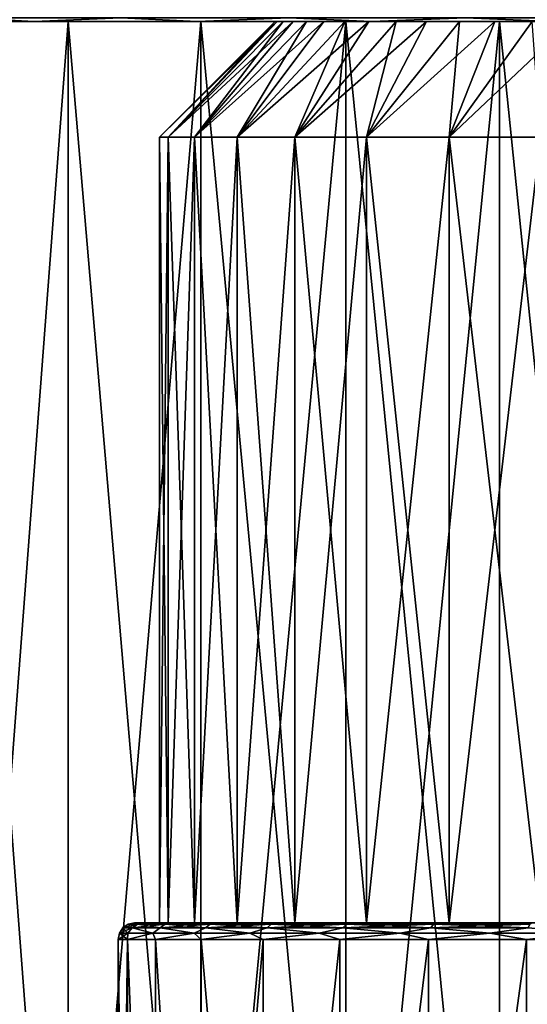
# Model space of a CAD drawing. Header units: metres. Extents: x -109 to 109, y -63 to 140.
# Tile 466 of 480: x 68 to 74, y 117 to 129. Entities that reach past the tile are written whole.
import ezdxf

# ---------------------------------------------------------------- set-up
doc = ezdxf.new("R2010")
doc.units = ezdxf.units.M
doc.layers.add('solid_502308_SW0001', color=7, linetype='CONTINUOUS')

msp = doc.modelspace()

# ---------------------------------------------------------------- linework, layer by layer
at = {"layer": 'solid_502308_SW0001'}
for points in [[(68.394722, 129.300003, 10.163874), (64.596573, 129.300003, 10.309952), (63.250141, 129.300003, 8.510441)], [(66.970291, 129.300003, 8.842209), (68.394722, 129.300003, 10.163874), (63.250141, 129.300003, 8.510441)], [(70.000084, 129.300003, -11.258366), (64.596512, 129.300003, -10.309878), (66.185448, 129.300003, -11.899437)], [(68.394722, 129.300003, -10.163874), (66.970291, 129.300003, -8.842209), (64.596512, 129.300003, -10.309878)], [(70.000084, 129.300003, -11.258366), (68.394722, 129.300003, -10.163874), (64.596512, 129.300003, -10.309878)], [(70.000084, 129.300003, 11.258366), (66.185516, 129.300003, 11.899501), (64.596573, 129.300003, 10.309952)], [(68.394722, 129.300003, 10.163874), (70.000084, 129.300003, 11.258366), (64.596573, 129.300003, 10.309952)], [(67.138283, 129.342545, -13.262532), (67.984421, 129.300003, -13.246556), (66.185448, 129.300003, -11.899437)], [(71.750557, 129.300003, -12.10134), (66.185448, 129.300003, -11.899437), (67.984421, 129.300003, -13.246556)], [(71.750557, 129.300003, -12.10134), (70.000084, 129.300003, -11.258366), (66.185448, 129.300003, -11.899437)], [(67.138283, 129.342545, 13.262532), (66.185516, 129.300003, 11.899501), (67.984497, 129.300003, 13.24661)], [(75.528427, 129.300003, 12.963641), (67.984497, 129.300003, 13.24661), (66.185516, 129.300003, 11.899501)], [(73.607124, 129.300003, 12.674029), (75.528427, 129.300003, 12.963641), (66.185516, 129.300003, 11.899501)], [(71.750557, 129.300003, 12.10134), (73.607124, 129.300003, 12.674029), (66.185516, 129.300003, 11.899501)], [(70.000084, 129.300003, 11.258366), (71.750557, 129.300003, 12.10134), (66.185516, 129.300003, 11.899501)], [(68.394722, 129.300003, -10.163874), (66.970337, 110.5, -8.842258), (66.970291, 129.300003, -8.842209)], [(66.970291, 129.300003, 8.842209), (66.970337, 110.5, 8.842258), (68.394638, 110.5, 10.163816)], [(66.970291, 129.300003, 8.842209), (68.394638, 110.5, 10.163816), (68.394722, 129.300003, 10.163874)], [(68.394722, 129.300003, -10.163874), (68.394638, 110.5, -10.163816), (66.970337, 110.5, -8.842258)], [(67.138283, 129.342545, -13.262532), (69.031395, 129.342545, -14.413757), (67.984421, 129.300003, -13.246556)], [(69.031395, 129.342545, 14.413757), (67.138283, 129.342545, 13.262532), (67.984497, 129.300003, 13.24661)], [(69.031395, 129.342545, -14.413757), (69.956688, 129.300003, -14.323803), (67.984421, 129.300003, -13.246556)], [(67.984421, 129.300003, -13.246556), (69.956688, 129.300003, -14.323803), (85.015503, 129.300003, -13.24661)], [(77.471573, 129.300003, -12.963641), (67.984421, 129.300003, -13.246556), (85.015503, 129.300003, -13.24661)], [(73.607124, 129.300003, -12.674029), (71.750557, 129.300003, -12.10134), (67.984421, 129.300003, -13.246556)], [(75.528427, 129.300003, -12.963641), (73.607124, 129.300003, -12.674029), (67.984421, 129.300003, -13.246556)], [(77.471573, 129.300003, -12.963641), (75.528427, 129.300003, -12.963641), (67.984421, 129.300003, -13.246556)], [(69.031395, 129.342545, 14.413757), (67.984497, 129.300003, 13.24661), (69.956779, 129.300003, 14.323844)], [(83.043312, 129.300003, 14.323803), (69.956779, 129.300003, 14.323844), (67.984497, 129.300003, 13.24661)], [(85.015579, 129.300003, 13.246556), (83.043312, 129.300003, 14.323803), (67.984497, 129.300003, 13.24661)], [(75.528427, 129.300003, 12.963641), (85.015579, 129.300003, 13.246556), (67.984497, 129.300003, 13.24661)], [(70.000084, 129.300003, -11.258366), (70.000008, 110.5, -11.258335), (68.394638, 110.5, -10.163816)], [(70.000084, 129.300003, -11.258366), (68.394638, 110.5, -10.163816), (68.394722, 129.300003, -10.163874)], [(68.394722, 129.300003, 10.163874), (68.394638, 110.5, 10.163816), (70.000008, 110.5, 11.258335)], [(68.394722, 129.300003, 10.163874), (70.000008, 110.5, 11.258335), (70.000084, 129.300003, 11.258366)], [(69.031395, 129.342545, -14.413757), (71.063629, 129.342545, -15.296482), (69.956688, 129.300003, -14.323803)], [(71.063629, 129.342545, 15.296482), (69.031395, 129.342545, 14.413757), (69.956779, 129.300003, 14.323844)], [(70.923897, 129.300003, 0.516787), (69.606346, 127.900002, 1.215537), (69.5, 127.900002)], [(70.900002, 129.300003), (69.5, 127.900002), (69.606346, 127.900002, -1.215537)], [(70.900002, 129.300003), (70.923897, 129.300003, 0.516787), (69.5, 127.900002)], [(71.113808, 129.300003, 1.532596), (69.92215, 127.900002, 2.394141), (69.606346, 127.900002, 1.215537)], [(70.995369, 129.300003, 1.029086), (71.113808, 129.300003, 1.532596), (69.606346, 127.900002, 1.215537)], [(70.923897, 129.300003, 0.516787), (70.995369, 129.300003, 1.029086), (69.606346, 127.900002, 1.215537)], [(70.995369, 129.300003, -1.029086), (69.606346, 127.900002, -1.215537), (69.92215, 127.900002, -2.394141)], [(70.923897, 129.300003, -0.516787), (70.900002, 129.300003), (69.606346, 127.900002, -1.215537)], [(70.995369, 129.300003, -1.029086), (70.923897, 129.300003, -0.516787), (69.606346, 127.900002, -1.215537)], [(71.487114, 129.300003, 2.496154), (70.43782, 127.900002, 3.5), (69.92215, 127.900002, 2.394141)], [(71.278191, 129.300003, 2.02301), (71.487114, 129.300003, 2.496154), (69.92215, 127.900002, 2.394141)], [(71.113808, 129.300003, 1.532596), (71.278191, 129.300003, 2.02301), (69.92215, 127.900002, 2.394141)], [(71.278191, 129.300003, -2.02301), (69.92215, 127.900002, -2.394141), (70.43782, 127.900002, -3.5)], [(71.113808, 129.300003, -1.532596), (70.995369, 129.300003, -1.029086), (69.92215, 127.900002, -2.394141)], [(71.278191, 129.300003, -2.02301), (71.113808, 129.300003, -1.532596), (69.92215, 127.900002, -2.394141)], [(71.063629, 129.342545, -15.296482), (72.06221, 129.300003, -15.109344), (69.956688, 129.300003, -14.323803)], [(69.956688, 129.300003, -14.323803), (83.043221, 129.300003, -14.323844), (85.015503, 129.300003, -13.24661)], [(69.956688, 129.300003, -14.323803), (72.06221, 129.300003, -15.109344), (83.043221, 129.300003, -14.323844)], [(71.063629, 129.342545, 15.296482), (69.956779, 129.300003, 14.323844), (72.062302, 129.300003, 15.109372)], [(80.93779, 129.300003, 15.109344), (72.062302, 129.300003, 15.109372), (69.956779, 129.300003, 14.323844)], [(83.043312, 129.300003, 14.323803), (80.93779, 129.300003, 15.109344), (69.956779, 129.300003, 14.323844)], [(71.750557, 129.300003, -12.10134), (71.750572, 110.5, -12.101361), (70.000008, 110.5, -11.258335)], [(71.750557, 129.300003, -12.10134), (70.000008, 110.5, -11.258335), (70.000084, 129.300003, -11.258366)], [(70.000084, 129.300003, 11.258366), (70.000008, 110.5, 11.258335), (71.750572, 110.5, 12.101361)], [(70.000084, 129.300003, 11.258366), (71.750572, 110.5, 12.101361), (71.750557, 129.300003, 12.10134)], [(72.031082, 129.300003, 3.374703), (71.137688, 127.900002, 4.499513), (70.43782, 127.900002, 3.5)], [(71.738785, 129.300003, 2.948001), (72.031082, 129.300003, 3.374703), (70.43782, 127.900002, 3.5)], [(71.487114, 129.300003, 2.496154), (71.738785, 129.300003, 2.948001), (70.43782, 127.900002, 3.5)], [(71.738785, 129.300003, -2.948001), (70.43782, 127.900002, -3.5), (71.137688, 127.900002, -4.499513)], [(71.487114, 129.300003, -2.496154), (71.278191, 129.300003, -2.02301), (70.43782, 127.900002, -3.5)], [(71.738785, 129.300003, -2.948001), (71.487114, 129.300003, -2.496154), (70.43782, 127.900002, -3.5)], [(70.900002, 129.300003), (82.099998, 129.300003), (82.076103, 129.300003, 0.516787)], [(70.923897, 129.300003, -0.516787), (82.099998, 129.300003), (70.900002, 129.300003)], [(70.900002, 129.300003), (82.076103, 129.300003, 0.516787), (70.923897, 129.300003, 0.516787)], [(82.076103, 129.300003, -0.516787), (82.099998, 129.300003), (70.923897, 129.300003, -0.516787)], [(70.923897, 129.300003, 0.516787), (82.076103, 129.300003, 0.516787), (82.004631, 129.300003, 1.029086)], [(70.923897, 129.300003, 0.516787), (82.004631, 129.300003, 1.029086), (70.995369, 129.300003, 1.029086)], [(82.076103, 129.300003, -0.516787), (70.923897, 129.300003, -0.516787), (70.995369, 129.300003, -1.029086)], [(70.995369, 129.300003, 1.029086), (82.004631, 129.300003, 1.029086), (81.886192, 129.300003, 1.532596)], [(70.995369, 129.300003, 1.029086), (81.886192, 129.300003, 1.532596), (71.113808, 129.300003, 1.532596)], [(82.004631, 129.300003, -1.029086), (70.995369, 129.300003, -1.029086), (71.113808, 129.300003, -1.532596)], [(82.076103, 129.300003, -0.516787), (70.995369, 129.300003, -1.029086), (82.004631, 129.300003, -1.029086)], [(71.063629, 129.342545, -15.296482), (73.197136, 129.342545, -15.894262), (72.06221, 129.300003, -15.109344)], [(73.197136, 129.342545, 15.894262), (71.063629, 129.342545, 15.296482), (72.062302, 129.300003, 15.109372)], [(71.113808, 129.300003, 1.532596), (81.886192, 129.300003, 1.532596), (81.721809, 129.300003, 2.02301)], [(71.113808, 129.300003, 1.532596), (81.721809, 129.300003, 2.02301), (71.278191, 129.300003, 2.02301)], [(81.886192, 129.300003, -1.532596), (71.113808, 129.300003, -1.532596), (71.278191, 129.300003, -2.02301)], [(82.004631, 129.300003, -1.029086), (71.113808, 129.300003, -1.532596), (81.886192, 129.300003, -1.532596)], [(72.727242, 129.300003, 4.138382), (72.000488, 127.900002, 5.362311), (71.137688, 127.900002, 4.499513)], [(72.361504, 129.300003, 3.772628), (72.727242, 129.300003, 4.138382), (71.137688, 127.900002, 4.499513)], [(72.031082, 129.300003, 3.374703), (72.361504, 129.300003, 3.772628), (71.137688, 127.900002, 4.499513)], [(72.361504, 129.300003, -3.772628), (71.137688, 127.900002, -4.499513), (72.000488, 127.900002, -5.362311)], [(72.031082, 129.300003, -3.374703), (71.738785, 129.300003, -2.948001), (71.137688, 127.900002, -4.499513)], [(72.361504, 129.300003, -3.772628), (72.031082, 129.300003, -3.374703), (71.137688, 127.900002, -4.499513)], [(71.278191, 129.300003, 2.02301), (81.721809, 129.300003, 2.02301), (81.512886, 129.300003, 2.496154)], [(71.278191, 129.300003, 2.02301), (81.512886, 129.300003, 2.496154), (71.487114, 129.300003, 2.496154)], [(81.721809, 129.300003, -2.02301), (71.278191, 129.300003, -2.02301), (71.487114, 129.300003, -2.496154)], [(81.886192, 129.300003, -1.532596), (71.278191, 129.300003, -2.02301), (81.721809, 129.300003, -2.02301)], [(71.487114, 129.300003, 2.496154), (81.512886, 129.300003, 2.496154), (81.261215, 129.300003, 2.948001)], [(71.487114, 129.300003, 2.496154), (81.261215, 129.300003, 2.948001), (71.738785, 129.300003, 2.948001)], [(81.512886, 129.300003, -2.496154), (71.487114, 129.300003, -2.496154), (71.738785, 129.300003, -2.948001)], [(81.721809, 129.300003, -2.02301), (71.487114, 129.300003, -2.496154), (81.512886, 129.300003, -2.496154)], [(71.738785, 129.300003, 2.948001), (81.261215, 129.300003, 2.948001), (80.968918, 129.300003, 3.374703)], [(71.738785, 129.300003, 2.948001), (80.968918, 129.300003, 3.374703), (72.031082, 129.300003, 3.374703)], [(81.261215, 129.300003, -2.948001), (71.738785, 129.300003, -2.948001), (72.031082, 129.300003, -3.374703)], [(81.512886, 129.300003, -2.496154), (71.738785, 129.300003, -2.948001), (81.261215, 129.300003, -2.948001)], [(73.607124, 129.300003, -12.674029), (71.750572, 110.5, -12.101361), (71.750557, 129.300003, -12.10134)], [(71.750557, 129.300003, 12.10134), (71.750572, 110.5, 12.101361), (73.607231, 110.5, 12.674064)], [(71.750557, 129.300003, 12.10134), (73.607231, 110.5, 12.674064), (73.607124, 129.300003, 12.674029)], [(73.607124, 129.300003, -12.674029), (73.607231, 110.5, -12.674064), (71.750572, 110.5, -12.101361)], [(73.551956, 129.300003, 4.761202), (73, 127.900002, 6.062178), (72.000488, 127.900002, 5.362311)], [(73.125183, 129.300003, 4.468848), (73.551956, 129.300003, 4.761202), (72.000488, 127.900002, 5.362311)], [(72.727242, 129.300003, 4.138382), (73.125183, 129.300003, 4.468848), (72.000488, 127.900002, 5.362311)], [(73.125183, 129.300003, -4.468848), (72.000488, 127.900002, -5.362311), (73, 127.900002, -6.062178)], [(72.727242, 129.300003, -4.138382), (72.361504, 129.300003, -3.772628), (72.000488, 127.900002, -5.362311)], [(73.125183, 129.300003, -4.468848), (72.727242, 129.300003, -4.138382), (72.000488, 127.900002, -5.362311)], [(72.031082, 129.300003, 3.374703), (80.968918, 129.300003, 3.374703), (80.638496, 129.300003, 3.772628)], [(72.031082, 129.300003, 3.374703), (80.638496, 129.300003, 3.772628), (72.361504, 129.300003, 3.772628)], [(80.968918, 129.300003, -3.374703), (72.031082, 129.300003, -3.374703), (72.361504, 129.300003, -3.772628)], [(81.261215, 129.300003, -2.948001), (72.031082, 129.300003, -3.374703), (80.968918, 129.300003, -3.374703)], [(73.197136, 129.342545, -15.894262), (74.258171, 129.300003, -15.587196), (72.06221, 129.300003, -15.109344)], [(72.06221, 129.300003, -15.109344), (80.937698, 129.300003, -15.109372), (83.043221, 129.300003, -14.323844)], [(72.06221, 129.300003, -15.109344), (74.258171, 129.300003, -15.587196), (80.937698, 129.300003, -15.109372)], [(73.197136, 129.342545, 15.894262), (72.062302, 129.300003, 15.109372), (74.258263, 129.300003, 15.587211)], [(78.741829, 129.300003, 15.587196), (74.258263, 129.300003, 15.587211), (72.062302, 129.300003, 15.109372)], [(80.93779, 129.300003, 15.109344), (78.741829, 129.300003, 15.587196), (72.062302, 129.300003, 15.109372)], [(72.361504, 129.300003, 3.772628), (80.638496, 129.300003, 3.772628), (80.272758, 129.300003, 4.138382)], [(72.361504, 129.300003, 3.772628), (80.272758, 129.300003, 4.138382), (72.727242, 129.300003, 4.138382)], [(80.638496, 129.300003, -3.772628), (72.361504, 129.300003, -3.772628), (72.727242, 129.300003, -4.138382)], [(80.968918, 129.300003, -3.374703), (72.361504, 129.300003, -3.772628), (80.638496, 129.300003, -3.772628)], [(72.727242, 129.300003, 4.138382), (80.272758, 129.300003, 4.138382), (79.874817, 129.300003, 4.468848)], [(72.727242, 129.300003, 4.138382), (79.874817, 129.300003, 4.468848), (73.125183, 129.300003, 4.468848)], [(80.272758, 129.300003, -4.138382), (72.727242, 129.300003, -4.138382), (73.125183, 129.300003, -4.468848)], [(80.638496, 129.300003, -3.772628), (72.727242, 129.300003, -4.138382), (80.272758, 129.300003, -4.138382)], [(74.477127, 129.300003, 5.221872), (74.105858, 127.900002, 6.577848), (73, 127.900002, 6.062178)], [(74.003906, 129.300003, 5.012935), (74.477127, 129.300003, 5.221872), (73, 127.900002, 6.062178)], [(73.551956, 129.300003, 4.761202), (74.003906, 129.300003, 5.012935), (73, 127.900002, 6.062178)], [(74.003906, 129.300003, -5.012935), (73, 127.900002, -6.062178), (74.105858, 127.900002, -6.577848)], [(73.551956, 129.300003, -4.761202), (73.125183, 129.300003, -4.468848), (73, 127.900002, -6.062178)], [(74.003906, 129.300003, -5.012935), (73.551956, 129.300003, -4.761202), (73, 127.900002, -6.062178)], [(73.125183, 129.300003, 4.468848), (79.874817, 129.300003, 4.468848), (79.448044, 129.300003, 4.761202)], [(73.125183, 129.300003, 4.468848), (79.448044, 129.300003, 4.761202), (73.551956, 129.300003, 4.761202)], [(79.874817, 129.300003, -4.468848), (73.125183, 129.300003, -4.468848), (73.551956, 129.300003, -4.761202)], [(80.272758, 129.300003, -4.138382), (73.125183, 129.300003, -4.468848), (79.874817, 129.300003, -4.468848)], [(73.197136, 129.342545, -15.894262), (75.392166, 129.342545, -16.195963), (74.258171, 129.300003, -15.587196)], [(75.392166, 129.342545, 16.195963), (73.197136, 129.342545, 15.894262), (74.258263, 129.300003, 15.587211)], [(73.551956, 129.300003, 4.761202), (79.448044, 129.300003, 4.761202), (78.996094, 129.300003, 5.012935)], [(73.551956, 129.300003, 4.761202), (78.996094, 129.300003, 5.012935), (74.003906, 129.300003, 5.012935)], [(79.448044, 129.300003, -4.761202), (73.551956, 129.300003, -4.761202), (74.003906, 129.300003, -5.012935)], [(79.874817, 129.300003, -4.468848), (73.551956, 129.300003, -4.761202), (79.448044, 129.300003, -4.761202)], [(75.528427, 129.300003, -12.963641), (73.607231, 110.5, -12.674064), (73.607124, 129.300003, -12.674029)], [(73.607124, 129.300003, 12.674029), (73.607231, 110.5, 12.674064), (75.528511, 110.5, 12.96365)], [(73.607124, 129.300003, 12.674029), (75.528511, 110.5, 12.96365), (75.528427, 129.300003, 12.963641)], [(75.528427, 129.300003, -12.963641), (75.528511, 110.5, -12.96365), (73.607231, 110.5, -12.674064)], [(69.5, 118.400002), (69.5, 127.900002), (69.606346, 127.900002, 1.215537)], [(69.606369, 118.400002, 1.21564), (69.5, 118.400002), (69.606346, 127.900002, 1.215537)], [(69.606369, 118.400002, -1.21564), (69.5, 127.900002), (69.5, 118.400002)], [(69.606346, 127.900002, -1.215537), (69.5, 127.900002), (69.606369, 118.400002, -1.21564)], [(69.606369, 118.400002, 1.21564), (69.606346, 127.900002, 1.215537), (69.92215, 127.900002, 2.394141)], [(69.606346, 127.900002, -1.215537), (69.606369, 118.400002, -1.21564), (69.922173, 118.400002, -2.394164)], [(69.92215, 127.900002, -2.394141), (69.606346, 127.900002, -1.215537), (69.922173, 118.400002, -2.394164)], [(69.922173, 118.400002, 2.394164), (69.606369, 118.400002, 1.21564), (69.92215, 127.900002, 2.394141)], [(69.922173, 118.400002, 2.394164), (69.92215, 127.900002, 2.394141), (70.43782, 127.900002, 3.5)], [(69.92215, 127.900002, -2.394141), (69.922173, 118.400002, -2.394164), (70.43779, 118.400002, -3.499923)], [(70.43782, 127.900002, -3.5), (69.92215, 127.900002, -2.394141), (70.43779, 118.400002, -3.499923)], [(70.43779, 118.400002, 3.499923), (69.922173, 118.400002, 2.394164), (70.43782, 127.900002, 3.5)], [(70.43779, 118.400002, 3.499923), (70.43782, 127.900002, 3.5), (71.137688, 127.900002, 4.499513)], [(71.137634, 118.400002, 4.499447), (70.43779, 118.400002, 3.499923), (71.137688, 127.900002, 4.499513)], [(70.43782, 127.900002, -3.5), (70.43779, 118.400002, -3.499923), (71.137634, 118.400002, -4.499447)], [(71.137688, 127.900002, -4.499513), (70.43782, 127.900002, -3.5), (71.137634, 118.400002, -4.499447)], [(71.137634, 118.400002, 4.499447), (71.137688, 127.900002, 4.499513), (72.000488, 127.900002, 5.362311)], [(72.000557, 118.400002, 5.362364), (71.137634, 118.400002, 4.499447), (72.000488, 127.900002, 5.362311)], [(71.137688, 127.900002, -4.499513), (71.137634, 118.400002, -4.499447), (72.000557, 118.400002, -5.362364)], [(72.000488, 127.900002, -5.362311), (71.137688, 127.900002, -4.499513), (72.000557, 118.400002, -5.362364)], [(72.000557, 118.400002, 5.362364), (72.000488, 127.900002, 5.362311), (73, 127.900002, 6.062178)], [(72.000488, 127.900002, -5.362311), (72.000557, 118.400002, -5.362364), (73.000076, 118.400002, -6.062208)], [(73, 127.900002, -6.062178), (72.000488, 127.900002, -5.362311), (73.000076, 118.400002, -6.062208)], [(73.000076, 118.400002, 6.062208), (72.000557, 118.400002, 5.362364), (73, 127.900002, 6.062178)], [(73.000076, 118.400002, 6.062208), (73, 127.900002, 6.062178), (74.105858, 127.900002, 6.577848)], [(73, 127.900002, -6.062178), (73.000076, 118.400002, -6.062208), (74.105835, 118.400002, -6.577824)], [(74.105858, 127.900002, -6.577848), (73, 127.900002, -6.062178), (74.105835, 118.400002, -6.577824)], [(74.105835, 118.400002, 6.577824), (73.000076, 118.400002, 6.062208), (74.105858, 127.900002, 6.577848)], [(69.171577, 118.341362, 1.292199), (69.117249, 118.27639, 1.231964), (69.015167, 118.27639)], [(69.058525, 118.341362, 0), (69.171577, 118.341362, 1.292199), (69.015167, 118.27639)], [(69.117249, 118.27639, -1.231964), (69.058525, 118.341362, 0), (69.015167, 118.27639)], [(69.235527, 118.384773, 1.280922), (69.171577, 118.341362, 1.292199), (69.058525, 118.341362, 0)], [(69.123466, 118.384773), (69.235527, 118.384773, 1.280922), (69.058525, 118.341362, 0)], [(69.171577, 118.341362, -1.292199), (69.123466, 118.384773), (69.058525, 118.341362, 0)], [(69.171577, 118.341362, -1.292199), (69.058525, 118.341362, 0), (69.117249, 118.27639, -1.231964)], [(69.171577, 118.341362, 1.292199), (69.420715, 118.27639, 2.430322), (69.117249, 118.27639, 1.231964)], [(69.171577, 118.341362, -1.292199), (69.117249, 118.27639, -1.231964), (69.420715, 118.27639, -2.430322)], [(69.123466, 118.384773), (69.199997, 118.400002), (69.309738, 118.400002, 1.261003)], [(69.235527, 118.384773, -1.280922), (69.199997, 118.400002), (69.123466, 118.384773)], [(69.123466, 118.384773), (69.309738, 118.400002, 1.261003), (69.235527, 118.384773, 1.280922)], [(69.235527, 118.384773, -1.280922), (69.123466, 118.384773), (69.171577, 118.341362, -1.292199)], [(69.568321, 118.384773, 2.522924), (69.507301, 118.341362, 2.545135), (69.171577, 118.341362, 1.292199)], [(69.235527, 118.384773, 1.280922), (69.568321, 118.384773, 2.522924), (69.171577, 118.341362, 1.292199)], [(69.235527, 118.384773, -1.280922), (69.171577, 118.341362, -1.292199), (69.507301, 118.341362, -2.545135)], [(69.171577, 118.341362, 1.292199), (69.507301, 118.341362, 2.545135), (69.420715, 118.27639, 2.430322)], [(69.507301, 118.341362, -2.545135), (69.171577, 118.341362, -1.292199), (69.420715, 118.27639, -2.430322)], [(69.199997, 118.400002), (69.5, 118.400002), (69.606369, 118.400002, 1.21564)], [(69.309738, 118.400002, -1.260996), (69.5, 118.400002), (69.199997, 118.400002)], [(69.309738, 118.400002, 1.261003), (69.199997, 118.400002), (69.606369, 118.400002, 1.21564)], [(69.235527, 118.384773, -1.280922), (69.309738, 118.400002, -1.260996), (69.199997, 118.400002)], [(69.235527, 118.384773, 1.280922), (69.309738, 118.400002, 1.261003), (69.638412, 118.400002, 2.491644)], [(69.235527, 118.384773, 1.280922), (69.638412, 118.400002, 2.491644), (69.568321, 118.384773, 2.522924)], [(69.235527, 118.384773, -1.280922), (69.638405, 118.400002, -2.491638), (69.309738, 118.400002, -1.260996)], [(69.568321, 118.384773, -2.522924), (69.638405, 118.400002, -2.491638), (69.235527, 118.384773, -1.280922)], [(69.568321, 118.384773, -2.522924), (69.235527, 118.384773, -1.280922), (69.507301, 118.341362, -2.545135)], [(69.606369, 118.400002, -1.21564), (69.5, 118.400002), (69.309738, 118.400002, -1.260996)], [(69.309738, 118.400002, 1.261003), (69.606369, 118.400002, 1.21564), (69.922173, 118.400002, 2.394164)], [(69.638412, 118.400002, 2.491644), (69.309738, 118.400002, 1.261003), (69.922173, 118.400002, 2.394164)], [(69.922173, 118.400002, -2.394164), (69.309738, 118.400002, -1.260996), (69.638405, 118.400002, -2.491638)], [(69.922173, 118.400002, -2.394164), (69.606369, 118.400002, -1.21564), (69.309738, 118.400002, -1.260996)], [(69.507301, 118.341362, 2.545135), (69.917282, 118.27639, 3.562388), (69.420715, 118.27639, 2.430322)], [(69.507301, 118.341362, -2.545135), (69.420715, 118.27639, -2.430322), (69.917282, 118.27639, -3.562388)], [(70.111732, 118.384773, 3.688268), (70.055489, 118.341362, 3.720738), (69.507301, 118.341362, 2.545135)], [(69.568321, 118.384773, 2.522924), (70.111732, 118.384773, 3.688268), (69.507301, 118.341362, 2.545135)], [(69.568321, 118.384773, -2.522924), (69.507301, 118.341362, -2.545135), (70.055489, 118.341362, -3.720738)], [(69.507301, 118.341362, 2.545135), (70.055489, 118.341362, 3.720738), (69.917282, 118.27639, 3.562388)], [(70.055489, 118.341362, -3.720738), (69.507301, 118.341362, -2.545135), (69.917282, 118.27639, -3.562388)], [(69.568321, 118.384773, 2.522924), (69.638412, 118.400002, 2.491644), (70.175507, 118.400002, 3.645626)], [(69.568321, 118.384773, 2.522924), (70.175507, 118.400002, 3.645626), (70.111732, 118.384773, 3.688268)], [(69.568321, 118.384773, -2.522924), (70.175499, 118.400002, -3.645622), (69.638405, 118.400002, -2.491638)], [(70.111732, 118.384773, -3.688268), (70.175499, 118.400002, -3.645622), (69.568321, 118.384773, -2.522924)], [(70.111732, 118.384773, -3.688268), (69.568321, 118.384773, -2.522924), (70.055489, 118.341362, -3.720738)], [(70.43779, 118.400002, -3.499923), (69.638405, 118.400002, -2.491638), (70.175499, 118.400002, -3.645622)], [(70.43779, 118.400002, -3.499923), (69.922173, 118.400002, -2.394164), (69.638405, 118.400002, -2.491638)], [(69.638412, 118.400002, 2.491644), (69.922173, 118.400002, 2.394164), (70.43779, 118.400002, 3.499923)], [(70.175507, 118.400002, 3.645626), (69.638412, 118.400002, 2.491644), (70.43779, 118.400002, 3.499923)], [(70.055489, 118.341362, 3.720738), (70.593414, 118.27639, 4.597281), (69.917282, 118.27639, 3.562388)], [(70.055489, 118.341362, -3.720738), (69.917282, 118.27639, -3.562388), (70.593414, 118.27639, -4.597281)], [(70.849243, 118.384773, 4.741546), (70.7995, 118.341362, 4.783289), (70.055489, 118.341362, 3.720738)], [(70.111732, 118.384773, 3.688268), (70.849243, 118.384773, 4.741546), (70.055489, 118.341362, 3.720738)], [(70.111732, 118.384773, -3.688268), (70.055489, 118.341362, -3.720738), (70.7995, 118.341362, -4.783289)], [(70.055489, 118.341362, 3.720738), (70.7995, 118.341362, 4.783289), (70.593414, 118.27639, 4.597281)], [(70.7995, 118.341362, -4.783289), (70.055489, 118.341362, -3.720738), (70.593414, 118.27639, -4.597281)], [(70.111732, 118.384773, 3.688268), (70.175507, 118.400002, 3.645626), (70.905167, 118.400002, 4.689102)], [(70.111732, 118.384773, 3.688268), (70.905167, 118.400002, 4.689102), (70.849243, 118.384773, 4.741546)], [(70.111732, 118.384773, -3.688268), (70.905167, 118.400002, -4.689098), (70.175499, 118.400002, -3.645622)], [(70.849243, 118.384773, -4.741546), (70.905167, 118.400002, -4.689098), (70.111732, 118.384773, -3.688268)], [(70.849243, 118.384773, -4.741546), (70.111732, 118.384773, -3.688268), (70.7995, 118.341362, -4.783289)], [(71.137634, 118.400002, -4.499447), (70.175499, 118.400002, -3.645622), (70.905167, 118.400002, -4.689098)], [(71.137634, 118.400002, -4.499447), (70.43779, 118.400002, -3.499923), (70.175499, 118.400002, -3.645622)], [(70.175507, 118.400002, 3.645626), (70.43779, 118.400002, 3.499923), (71.137634, 118.400002, 4.499447)], [(70.905167, 118.400002, 4.689102), (70.175507, 118.400002, 3.645626), (71.137634, 118.400002, 4.499447)], [(70.7995, 118.341362, 4.783289), (71.430656, 118.27639, 5.506773), (70.593414, 118.27639, 4.597281)], [(70.7995, 118.341362, -4.783289), (70.593414, 118.27639, -4.597281), (71.430656, 118.27639, -5.506773)], [(71.758453, 118.384773, 5.650755), (71.716713, 118.341362, 5.700502), (70.7995, 118.341362, 4.783289)], [(70.849243, 118.384773, 4.741546), (71.758453, 118.384773, 5.650755), (70.7995, 118.341362, 4.783289)], [(70.849243, 118.384773, -4.741546), (70.7995, 118.341362, -4.783289), (71.716713, 118.341362, -5.700502)], [(70.7995, 118.341362, 4.783289), (71.716713, 118.341362, 5.700502), (71.430656, 118.27639, 5.506773)], [(71.716713, 118.341362, -5.700502), (70.7995, 118.341362, -4.783289), (71.430656, 118.27639, -5.506773)], [(70.849243, 118.384773, 4.741546), (70.905167, 118.400002, 4.689102), (71.805031, 118.400002, 5.589921)], [(70.849243, 118.384773, 4.741546), (71.805031, 118.400002, 5.589921), (71.758453, 118.384773, 5.650755)], [(70.849243, 118.384773, -4.741546), (71.805031, 118.400002, -5.589918), (70.905167, 118.400002, -4.689098)], [(71.758453, 118.384773, -5.650755), (71.805031, 118.400002, -5.589918), (70.849243, 118.384773, -4.741546)], [(71.758453, 118.384773, -5.650755), (70.849243, 118.384773, -4.741546), (71.716713, 118.341362, -5.700502)], [(70.905167, 118.400002, 4.689102), (71.137634, 118.400002, 4.499447), (72.000557, 118.400002, 5.362364)], [(71.805031, 118.400002, 5.589921), (70.905167, 118.400002, 4.689102), (72.000557, 118.400002, 5.362364)], [(72.000557, 118.400002, -5.362364), (70.905167, 118.400002, -4.689098), (71.805031, 118.400002, -5.589918)], [(72.000557, 118.400002, -5.362364), (71.137634, 118.400002, -4.499447), (70.905167, 118.400002, -4.689098)], [(71.716713, 118.341362, 5.700502), (72.406181, 118.27639, 6.266054), (71.430656, 118.27639, 5.506773)], [(71.716713, 118.341362, -5.700502), (71.430656, 118.27639, -5.506773), (72.406181, 118.27639, -6.266054)], [(72.811729, 118.384773, 6.388268), (72.779259, 118.341362, 6.444508), (71.716713, 118.341362, 5.700502)], [(71.758453, 118.384773, 5.650755), (72.811729, 118.384773, 6.388268), (71.716713, 118.341362, 5.700502)], [(71.758453, 118.384773, -5.650755), (71.716713, 118.341362, -5.700502), (72.779259, 118.341362, -6.444508)], [(71.716713, 118.341362, 5.700502), (72.779259, 118.341362, 6.444508), (72.406181, 118.27639, 6.266054)], [(72.779259, 118.341362, -6.444508), (71.716713, 118.341362, -5.700502), (72.406181, 118.27639, -6.266054)], [(71.758453, 118.384773, 5.650755), (71.805031, 118.400002, 5.589921), (72.847847, 118.400002, 6.320741)], [(71.758453, 118.384773, 5.650755), (72.847847, 118.400002, 6.320741), (72.811729, 118.384773, 6.388268)], [(71.758453, 118.384773, -5.650755), (72.847839, 118.400002, -6.320739), (71.805031, 118.400002, -5.589918)], [(72.811729, 118.384773, -6.388268), (72.847839, 118.400002, -6.320739), (71.758453, 118.384773, -5.650755)], [(72.811729, 118.384773, -6.388268), (71.758453, 118.384773, -5.650755), (72.779259, 118.341362, -6.444508)], [(71.805031, 118.400002, 5.589921), (72.000557, 118.400002, 5.362364), (73.000076, 118.400002, 6.062208)], [(72.847847, 118.400002, 6.320741), (71.805031, 118.400002, 5.589921), (73.000076, 118.400002, 6.062208)], [(73.000076, 118.400002, -6.062208), (71.805031, 118.400002, -5.589918), (72.847839, 118.400002, -6.320739)], [(73.000076, 118.400002, -6.062208), (72.000557, 118.400002, -5.362364), (71.805031, 118.400002, -5.589918)], [(72.779259, 118.341362, 6.444508), (73.493378, 118.27639, 6.854413), (72.406181, 118.27639, 6.266054)], [(72.779259, 118.341362, -6.444508), (72.406181, 118.27639, -6.266054), (73.493378, 118.27639, -6.854413)], [(73.977074, 118.384773, 6.931677), (73.954865, 118.341362, 6.992701), (72.779259, 118.341362, 6.444508)], [(72.811729, 118.384773, 6.388268), (73.977074, 118.384773, 6.931677), (72.779259, 118.341362, 6.444508)], [(72.811729, 118.384773, -6.388268), (72.779259, 118.341362, -6.444508), (73.954865, 118.341362, -6.992701)], [(72.779259, 118.341362, 6.444508), (73.954865, 118.341362, 6.992701), (73.493378, 118.27639, 6.854413)], [(73.954865, 118.341362, -6.992701), (72.779259, 118.341362, -6.444508), (73.493378, 118.27639, -6.854413)], [(72.811729, 118.384773, 6.388268), (72.847847, 118.400002, 6.320741), (74.001785, 118.400002, 6.859218)], [(72.811729, 118.384773, 6.388268), (74.001785, 118.400002, 6.859218), (73.977074, 118.384773, 6.931677)], [(72.811729, 118.384773, -6.388268), (74.001785, 118.400002, -6.859216), (72.847839, 118.400002, -6.320739)], [(73.977074, 118.384773, -6.931677), (74.001785, 118.400002, -6.859216), (72.811729, 118.384773, -6.388268)], [(73.977074, 118.384773, -6.931677), (72.811729, 118.384773, -6.388268), (73.954865, 118.341362, -6.992701)], [(74.105835, 118.400002, -6.577824), (72.847839, 118.400002, -6.320739), (74.001785, 118.400002, -6.859216)], [(74.105835, 118.400002, -6.577824), (73.000076, 118.400002, -6.062208), (72.847839, 118.400002, -6.320739)], [(72.847847, 118.400002, 6.320741), (73.000076, 118.400002, 6.062208), (74.105835, 118.400002, 6.577824)], [(74.001785, 118.400002, 6.859218), (72.847847, 118.400002, 6.320741), (74.105835, 118.400002, 6.577824)], [(73.954865, 118.341362, 6.992701), (74.662582, 118.27639, 7.255802), (73.493378, 118.27639, 6.854413)], [(73.954865, 118.341362, -6.992701), (73.493378, 118.27639, -6.854413), (74.662582, 118.27639, -7.255802)], [(69.117249, 118.27639, 1.231964), (69.113945, 118.199997, 1.302361), (69, 118.199997)], [(69.015167, 118.27639), (69, 118.199997), (69.113945, 118.199997, -1.302361)], [(69.015167, 118.27639), (69.117249, 118.27639, 1.231964), (69, 118.199997)], [(69.117249, 118.27639, -1.231964), (69.015167, 118.27639), (69.113945, 118.199997, -1.302361)], [(69.420715, 118.27639, 2.430322), (69.452309, 118.199997, 2.565151), (69.113945, 118.199997, 1.302361)], [(69.117249, 118.27639, 1.231964), (69.420715, 118.27639, 2.430322), (69.113945, 118.199997, 1.302361)], [(69.420715, 118.27639, -2.430322), (69.113945, 118.199997, -1.302361), (69.452309, 118.199997, -2.565151)], [(69.420715, 118.27639, -2.430322), (69.117249, 118.27639, -1.231964), (69.113945, 118.199997, -1.302361)], [(69.420715, 118.27639, 2.430322), (69.917282, 118.27639, 3.562388), (69.452309, 118.199997, 2.565151)], [(69.917282, 118.27639, -3.562388), (69.420715, 118.27639, -2.430322), (69.452309, 118.199997, -2.565151)], [(69.917282, 118.27639, 3.562388), (70.004807, 118.199997, 3.75), (69.452309, 118.199997, 2.565151)], [(69.917282, 118.27639, -3.562388), (69.452309, 118.199997, -2.565151), (70.004807, 118.199997, -3.75)], [(69.917282, 118.27639, 3.562388), (70.593414, 118.27639, 4.597281), (70.004807, 118.199997, 3.75)], [(70.593414, 118.27639, -4.597281), (69.917282, 118.27639, -3.562388), (70.004807, 118.199997, -3.75)], [(70.593414, 118.27639, 4.597281), (70.754669, 118.199997, 4.820907), (70.004807, 118.199997, 3.75)], [(70.593414, 118.27639, -4.597281), (70.004807, 118.199997, -3.75), (70.754669, 118.199997, -4.820907)], [(70.593414, 118.27639, 4.597281), (71.430656, 118.27639, 5.506773), (70.754669, 118.199997, 4.820907)], [(71.430656, 118.27639, -5.506773), (70.593414, 118.27639, -4.597281), (70.754669, 118.199997, -4.820907)], [(71.430656, 118.27639, 5.506773), (71.679092, 118.199997, 5.745333), (70.754669, 118.199997, 4.820907)], [(71.430656, 118.27639, -5.506773), (70.754669, 118.199997, -4.820907), (71.679092, 118.199997, -5.745333)], [(71.430656, 118.27639, 5.506773), (72.406181, 118.27639, 6.266054), (71.679092, 118.199997, 5.745333)], [(72.406181, 118.27639, -6.266054), (71.430656, 118.27639, -5.506773), (71.679092, 118.199997, -5.745333)], [(72.406181, 118.27639, 6.266054), (72.75, 118.199997, 6.49519), (71.679092, 118.199997, 5.745333)], [(72.406181, 118.27639, -6.266054), (71.679092, 118.199997, -5.745333), (72.75, 118.199997, -6.49519)], [(72.406181, 118.27639, 6.266054), (73.493378, 118.27639, 6.854413), (72.75, 118.199997, 6.49519)], [(73.493378, 118.27639, -6.854413), (72.406181, 118.27639, -6.266054), (72.75, 118.199997, -6.49519)], [(73.493378, 118.27639, 6.854413), (73.934853, 118.199997, 7.047695), (72.75, 118.199997, 6.49519)], [(73.493378, 118.27639, -6.854413), (72.75, 118.199997, -6.49519), (73.934853, 118.199997, -7.047695)], [(73.493378, 118.27639, 6.854413), (74.662582, 118.27639, 7.255802), (73.934853, 118.199997, 7.047695)], [(74.662582, 118.27639, -7.255802), (73.493378, 118.27639, -6.854413), (73.934853, 118.199997, -7.047695)], [(74.662582, 118.27639, 7.255802), (75.197639, 118.199997, 7.386058), (73.934853, 118.199997, 7.047695)], [(74.662582, 118.27639, -7.255802), (73.934853, 118.199997, -7.047695), (75.197639, 118.199997, -7.386058)], [(69, 109.5), (69, 118.199997), (69.113945, 118.199997, 1.302361)], [(69.113953, 109.5, 1.302408), (69, 109.5), (69.113945, 118.199997, 1.302361)], [(69.113953, 109.5, -1.302408), (69, 118.199997), (69, 109.5)], [(69.113945, 118.199997, -1.302361), (69, 118.199997), (69.113953, 109.5, -1.302408)], [(69.452316, 109.5, 2.565162), (69.113945, 118.199997, 1.302361), (69.452309, 118.199997, 2.565151)], [(69.452316, 109.5, 2.565162), (69.113953, 109.5, 1.302408), (69.113945, 118.199997, 1.302361)], [(69.113945, 118.199997, -1.302361), (69.113953, 109.5, -1.302408), (69.452316, 109.5, -2.565162)], [(69.452309, 118.199997, -2.565151), (69.113945, 118.199997, -1.302361), (69.452316, 109.5, -2.565162)], [(70.004799, 109.5, 3.749967), (69.452309, 118.199997, 2.565151), (70.004807, 118.199997, 3.75)], [(70.004799, 109.5, 3.749967), (69.452316, 109.5, 2.565162), (69.452309, 118.199997, 2.565151)], [(69.452309, 118.199997, -2.565151), (69.452316, 109.5, -2.565162), (70.004799, 109.5, -3.749967)], [(70.004807, 118.199997, -3.75), (69.452309, 118.199997, -2.565151), (70.004799, 109.5, -3.749967)], [(70.004799, 109.5, 3.749967), (70.004807, 118.199997, 3.75), (70.754669, 118.199997, 4.820907)], [(70.754639, 109.5, 4.820867), (70.004799, 109.5, 3.749967), (70.754669, 118.199997, 4.820907)], [(70.004807, 118.199997, -3.75), (70.004799, 109.5, -3.749967), (70.754639, 109.5, -4.820867)], [(70.754669, 118.199997, -4.820907), (70.004807, 118.199997, -3.75), (70.754639, 109.5, -4.820867)], [(70.754639, 109.5, 4.820867), (70.754669, 118.199997, 4.820907), (71.679092, 118.199997, 5.745333)], [(71.679092, 109.5, 5.745335), (70.754639, 109.5, 4.820867), (71.679092, 118.199997, 5.745333)], [(71.679092, 118.199997, -5.745333), (70.754639, 109.5, -4.820867), (71.679092, 109.5, -5.745335)], [(71.679092, 118.199997, -5.745333), (70.754669, 118.199997, -4.820907), (70.754639, 109.5, -4.820867)], [(71.679092, 109.5, 5.745335), (71.679092, 118.199997, 5.745333), (72.75, 118.199997, 6.49519)], [(72.75013, 109.5, 6.495264), (71.679092, 109.5, 5.745335), (72.75, 118.199997, 6.49519)], [(72.75, 118.199997, -6.49519), (71.679092, 109.5, -5.745335), (72.75013, 109.5, -6.495264)], [(72.75, 118.199997, -6.49519), (71.679092, 118.199997, -5.745333), (71.679092, 109.5, -5.745335)], [(72.75013, 109.5, 6.495264), (72.75, 118.199997, 6.49519), (73.934853, 118.199997, 7.047695)], [(73.934853, 118.199997, -7.047695), (72.75, 118.199997, -6.49519), (72.75013, 109.5, -6.495264)], [(73.935074, 109.5, 7.047767), (72.75013, 109.5, 6.495264), (73.934853, 118.199997, 7.047695)], [(73.934853, 118.199997, -7.047695), (72.75013, 109.5, -6.495264), (73.935074, 109.5, -7.047767)], [(73.935074, 109.5, 7.047767), (73.934853, 118.199997, 7.047695), (75.197639, 118.199997, 7.386058)], [(75.197639, 118.199997, -7.386058), (73.934853, 118.199997, -7.047695), (73.935074, 109.5, -7.047767)], [(75.1978, 109.5, 7.386064), (73.935074, 109.5, 7.047767), (75.197639, 118.199997, 7.386058)], [(75.197639, 118.199997, -7.386058), (73.935074, 109.5, -7.047767), (75.1978, 109.5, -7.386064)]]:
    msp.add_3dface(points, dxfattribs=at)

doc.saveas('drawing.dxf')
